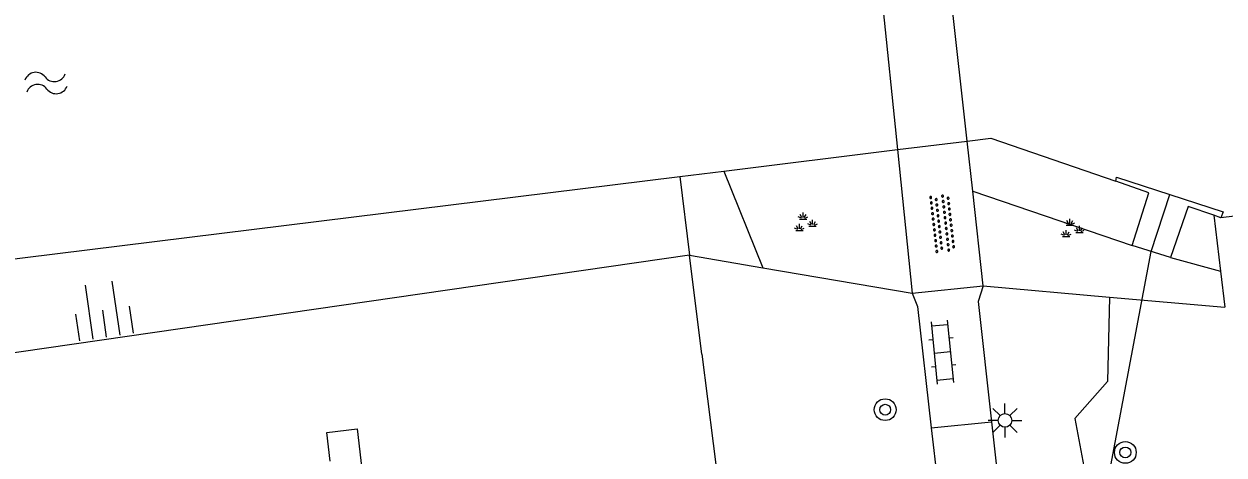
# Model space of a CAD drawing. Extents: x 131000 to 133013, y 393000 to 396501.
# Drawn here: x 131190.09 to 131234.25, y 395908.56 to 395924.42 of the extents above; entities that cross this region are included whole.
import ezdxf

# ---------------------------------------------------------------- set-up
doc = ezdxf.new("R2010")
doc.units = 0
for name, color, linetype in [('gg-afsc-erfafscheiding', 7, 'Continuous'), ('gg-bbg-luifel en loopbrug', 7, 'Continuous'), ('gg-knt-BGT kruinlijn', 7, 'Continuous'), ('gg-knt-verharding', 7, 'Continuous'), ('gg-kntw-beschoeiing', 7, 'Continuous'), ('gg-kwrk-duiker nz buis', 7, 'Continuous'), ('gg-kwrk-kunstwerk niveau 01', 7, 'Continuous'), ('gg-kwrk-uitstroombak niveau min 01', 7, 'Continuous'), ('gt-grn-groengrens', 7, 'Continuous'), ('gt-grn-vlakafsluiter', 7, 'Continuous'), ('gt-symb-boom', 7, 'Continuous'), ('gt-symb-groenvak', 7, 'Continuous'), ('gt-symb-klinker verharding', 7, 'Continuous'), ('gt-symb-lichtmast', 7, 'Continuous'), ('gt-symb-overige verharding', 7, 'Continuous'), ('gt-symb-talud symbool', 7, 'Continuous'), ('gt-symb-watersymbool', 7, 'Continuous')]:
    doc.layers.add(name, color=color, linetype=linetype)

# ---------------------------------------------------------------- blocks, each defined once
blk = doc.blocks.new('gt0-BOOM')
at = {"layer": 'gt-symb-boom'}
for radius in [0.4, 0.2]:
    blk.add_circle((0, 0), radius, dxfattribs=at)
blk = doc.blocks.new('gt0-GRVAK')
at = {"layer": 'gt-symb-groenvak'}
for p, q in [((-0.11, 0.189), (-0.228, 0.24)), ((-0.182, 0.153), (0.088, 0.153)), ((-0.091, 0.211), (-0.156, 0.322)), ((-0.047, 0.214), (-0.047, 0.393)), ((-0.004, 0.211), (0.061, 0.322)), ((0.015, 0.189), (0.133, 0.24)), ((0.262, -0.052), (0.197, 0.059)), ((0.305, -0.049), (0.305, 0.13)), ((0.349, -0.052), (0.414, 0.059)), ((-0.245, -0.228), (-0.363, -0.177)), ((-0.318, -0.264), (-0.047, -0.264)), ((-0.226, -0.206), (-0.291, -0.095)), ((-0.183, -0.203), (-0.183, -0.024)), ((-0.139, -0.206), (-0.074, -0.095)), ((-0.12, -0.228), (-0.002, -0.177)), ((0.243, -0.074), (0.125, -0.023)), ((0.17, -0.11), (0.441, -0.11)), ((0.368, -0.074), (0.486, -0.023))]:
    blk.add_line(p, q, dxfattribs=at)
blk = doc.blocks.new('gt0-LMAST')
at = {"layer": 'gt-symb-lichtmast'}
for p, q in [((-0.005, 0.246), (-0.005, 0.621)), ((-0.182, 0.173), (-0.447, 0.438)), ((0.172, 0.173), (0.437, 0.438)), ((-0.255, -0.004), (-0.63, -0.004)), ((-0.182, -0.181), (-0.447, -0.446)), ((-0.005, -0.254), (-0.005, -0.629)), ((0.437, -0.446), (0.172, -0.181)), ((0.245, -0.004), (0.62, -0.004))]:
    blk.add_line(p, q, dxfattribs=at)
blk.add_circle((-0.005, -0.004), 0.25, dxfattribs=at)
blk = doc.blocks.new('gt0-KL1')
at = {"layer": 'gt-symb-klinker verharding'}
for p, q in [((-0.5, 0.3), (-0.5, 0.45)), ((0.5, 0.3), (0.5, 0.45)), ((-1.15, 0.3), (1.15, 0.3)), ((-1, -0.3), (-1, 0.3)), ((0, -0.3), (0, 0.3)), ((1, -0.3), (1, 0.3)), ((-1.15, -0.3), (1.15, -0.3)), ((-0.5, -0.45), (-0.5, -0.3)), ((0.5, -0.45), (0.5, -0.3))]:
    blk.add_line(p, q, dxfattribs=at)
blk = doc.blocks.new('gt0-OVH')
at = {"layer": 'gt-symb-overige verharding'}
for points in [[(-0.972, 0.298), (-0.967, 0.308), (-0.965, 0.319), (-0.966, 0.33), (-0.971, 0.34), (-0.978, 0.348), (-0.988, 0.353), (-0.999, 0.355), (-1.01, 0.354), (-1.02, 0.349), (-1.028, 0.342), (-1.033, 0.332), (-1.035, 0.321), (-1.034, 0.31), (-1.029, 0.3), (-1.022, 0.292), (-1.012, 0.287), (-1.001, 0.285), (-0.99, 0.286), (-0.98, 0.291)], [(-0.872, 0.106), (-0.867, 0.116), (-0.865, 0.126), (-0.866, 0.137), (-0.871, 0.147), (-0.878, 0.156), (-0.888, 0.161), (-0.899, 0.163), (-0.91, 0.162), (-0.92, 0.157), (-0.928, 0.15), (-0.933, 0.14), (-0.935, 0.129), (-0.934, 0.118), (-0.929, 0.108), (-0.922, 0.1), (-0.912, 0.095), (-0.901, 0.092), (-0.89, 0.094), (-0.88, 0.098)], [(-0.772, 0.298), (-0.767, 0.308), (-0.765, 0.319), (-0.766, 0.33), (-0.771, 0.34), (-0.778, 0.348), (-0.788, 0.353), (-0.799, 0.355), (-0.81, 0.354), (-0.82, 0.349), (-0.828, 0.342), (-0.833, 0.332), (-0.835, 0.321), (-0.834, 0.31), (-0.829, 0.3), (-0.822, 0.292), (-0.812, 0.287), (-0.801, 0.285), (-0.79, 0.286), (-0.78, 0.291)], [(-0.672, 0.106), (-0.667, 0.116), (-0.665, 0.126), (-0.666, 0.137), (-0.671, 0.147), (-0.678, 0.156), (-0.688, 0.161), (-0.699, 0.163), (-0.71, 0.162), (-0.72, 0.157), (-0.728, 0.15), (-0.733, 0.14), (-0.735, 0.129), (-0.734, 0.118), (-0.729, 0.108), (-0.722, 0.1), (-0.712, 0.095), (-0.701, 0.092), (-0.69, 0.094), (-0.68, 0.098)], [(-0.572, 0.298), (-0.567, 0.308), (-0.565, 0.319), (-0.566, 0.33), (-0.571, 0.34), (-0.578, 0.348), (-0.588, 0.353), (-0.599, 0.355), (-0.61, 0.354), (-0.62, 0.349), (-0.628, 0.342), (-0.633, 0.332), (-0.635, 0.321), (-0.634, 0.31), (-0.629, 0.3), (-0.622, 0.292), (-0.612, 0.287), (-0.601, 0.285), (-0.59, 0.286), (-0.58, 0.291)], [(-0.472, 0.106), (-0.467, 0.116), (-0.465, 0.126), (-0.466, 0.137), (-0.471, 0.147), (-0.478, 0.156), (-0.488, 0.161), (-0.499, 0.163), (-0.51, 0.162), (-0.52, 0.157), (-0.528, 0.15), (-0.533, 0.14), (-0.535, 0.129), (-0.534, 0.118), (-0.529, 0.108), (-0.522, 0.1), (-0.512, 0.095), (-0.501, 0.092), (-0.49, 0.094), (-0.48, 0.098)], [(-0.372, 0.298), (-0.367, 0.308), (-0.365, 0.319), (-0.366, 0.33), (-0.371, 0.34), (-0.378, 0.348), (-0.388, 0.353), (-0.399, 0.355), (-0.41, 0.354), (-0.42, 0.349), (-0.428, 0.342), (-0.433, 0.332), (-0.435, 0.321), (-0.434, 0.31), (-0.429, 0.3), (-0.422, 0.292), (-0.412, 0.287), (-0.401, 0.285), (-0.39, 0.286), (-0.38, 0.291)], [(-0.272, 0.106), (-0.267, 0.116), (-0.265, 0.126), (-0.266, 0.137), (-0.271, 0.147), (-0.278, 0.156), (-0.288, 0.161), (-0.299, 0.163), (-0.31, 0.162), (-0.32, 0.157), (-0.328, 0.15), (-0.333, 0.14), (-0.335, 0.129), (-0.334, 0.118), (-0.329, 0.108), (-0.322, 0.1), (-0.312, 0.095), (-0.301, 0.092), (-0.29, 0.094), (-0.28, 0.098)], [(-0.172, 0.298), (-0.167, 0.308), (-0.165, 0.319), (-0.166, 0.33), (-0.171, 0.34), (-0.178, 0.348), (-0.188, 0.353), (-0.199, 0.355), (-0.21, 0.354), (-0.22, 0.349), (-0.228, 0.342), (-0.233, 0.332), (-0.235, 0.321), (-0.234, 0.31), (-0.229, 0.3), (-0.222, 0.292), (-0.212, 0.287), (-0.201, 0.285), (-0.19, 0.286), (-0.18, 0.291)], [(-0.072, 0.106), (-0.067, 0.116), (-0.065, 0.126), (-0.066, 0.137), (-0.071, 0.147), (-0.078, 0.156), (-0.088, 0.161), (-0.099, 0.163), (-0.11, 0.162), (-0.12, 0.157), (-0.128, 0.15), (-0.133, 0.14), (-0.135, 0.129), (-0.134, 0.118), (-0.129, 0.108), (-0.122, 0.1), (-0.112, 0.095), (-0.101, 0.092), (-0.09, 0.094), (-0.08, 0.098)], [(0.028, 0.298), (0.033, 0.308), (0.035, 0.319), (0.034, 0.33), (0.029, 0.34), (0.022, 0.348), (0.012, 0.353), (0.001, 0.355), (-0.01, 0.354), (-0.02, 0.349), (-0.028, 0.342), (-0.033, 0.332), (-0.035, 0.321), (-0.034, 0.31), (-0.029, 0.3), (-0.022, 0.292), (-0.012, 0.287), (-0.001, 0.285), (0.01, 0.286), (0.02, 0.291)], [(0.128, 0.106), (0.133, 0.116), (0.135, 0.126), (0.134, 0.137), (0.129, 0.147), (0.122, 0.156), (0.112, 0.161), (0.101, 0.163), (0.09, 0.162), (0.08, 0.157), (0.072, 0.15), (0.067, 0.14), (0.065, 0.129), (0.066, 0.118), (0.071, 0.108), (0.078, 0.1), (0.088, 0.095), (0.099, 0.092), (0.11, 0.094), (0.12, 0.098)], [(0.228, 0.298), (0.233, 0.308), (0.235, 0.319), (0.234, 0.33), (0.229, 0.34), (0.222, 0.348), (0.212, 0.353), (0.201, 0.355), (0.19, 0.354), (0.18, 0.349), (0.172, 0.342), (0.167, 0.332), (0.165, 0.321), (0.166, 0.31), (0.171, 0.3), (0.178, 0.292), (0.188, 0.287), (0.199, 0.285), (0.21, 0.286), (0.22, 0.291)], [(0.328, 0.106), (0.333, 0.116), (0.335, 0.126), (0.334, 0.137), (0.329, 0.147), (0.322, 0.156), (0.312, 0.161), (0.301, 0.163), (0.29, 0.162), (0.28, 0.157), (0.272, 0.15), (0.267, 0.14), (0.265, 0.129), (0.266, 0.118), (0.271, 0.108), (0.278, 0.1), (0.288, 0.095), (0.299, 0.092), (0.31, 0.094), (0.32, 0.098)], [(0.428, 0.298), (0.433, 0.308), (0.435, 0.319), (0.434, 0.33), (0.429, 0.34), (0.422, 0.348), (0.412, 0.353), (0.401, 0.355), (0.39, 0.354), (0.38, 0.349), (0.372, 0.342), (0.367, 0.332), (0.365, 0.321), (0.366, 0.31), (0.371, 0.3), (0.378, 0.292), (0.388, 0.287), (0.399, 0.285), (0.41, 0.286), (0.42, 0.291)], [(0.528, 0.106), (0.533, 0.116), (0.535, 0.126), (0.534, 0.137), (0.529, 0.147), (0.522, 0.156), (0.512, 0.161), (0.501, 0.163), (0.49, 0.162), (0.48, 0.157), (0.472, 0.15), (0.467, 0.14), (0.465, 0.129), (0.466, 0.118), (0.471, 0.108), (0.478, 0.1), (0.488, 0.095), (0.499, 0.092), (0.51, 0.094), (0.52, 0.098)], [(0.628, 0.298), (0.633, 0.308), (0.635, 0.319), (0.634, 0.33), (0.629, 0.34), (0.622, 0.348), (0.612, 0.353), (0.601, 0.355), (0.59, 0.354), (0.58, 0.349), (0.572, 0.342), (0.567, 0.332), (0.565, 0.321), (0.566, 0.31), (0.571, 0.3), (0.578, 0.292), (0.588, 0.287), (0.599, 0.285), (0.61, 0.286), (0.62, 0.291)], [(0.728, 0.106), (0.733, 0.116), (0.735, 0.126), (0.734, 0.137), (0.729, 0.147), (0.722, 0.156), (0.712, 0.161), (0.701, 0.163), (0.69, 0.162), (0.68, 0.157), (0.672, 0.15), (0.667, 0.14), (0.665, 0.129), (0.666, 0.118), (0.671, 0.108), (0.678, 0.1), (0.688, 0.095), (0.699, 0.092), (0.71, 0.094), (0.72, 0.098)], [(0.828, 0.298), (0.833, 0.308), (0.835, 0.319), (0.834, 0.33), (0.829, 0.34), (0.822, 0.348), (0.812, 0.353), (0.801, 0.355), (0.79, 0.354), (0.78, 0.349), (0.772, 0.342), (0.767, 0.332), (0.765, 0.321), (0.766, 0.31), (0.771, 0.3), (0.778, 0.292), (0.788, 0.287), (0.799, 0.285), (0.81, 0.286), (0.82, 0.291)], [(0.928, 0.106), (0.933, 0.116), (0.935, 0.126), (0.934, 0.137), (0.929, 0.147), (0.922, 0.156), (0.912, 0.161), (0.901, 0.163), (0.89, 0.162), (0.88, 0.157), (0.872, 0.15), (0.867, 0.14), (0.865, 0.129), (0.866, 0.118), (0.871, 0.108), (0.878, 0.1), (0.888, 0.095), (0.899, 0.092), (0.91, 0.094), (0.92, 0.098)], [(1.028, 0.298), (1.033, 0.308), (1.035, 0.319), (1.034, 0.33), (1.029, 0.34), (1.022, 0.348), (1.012, 0.353), (1.001, 0.355), (0.99, 0.354), (0.98, 0.349), (0.972, 0.342), (0.967, 0.332), (0.965, 0.321), (0.966, 0.31), (0.971, 0.3), (0.978, 0.292), (0.988, 0.287), (0.999, 0.285), (1.01, 0.286), (1.02, 0.291)], [(-0.972, -0.142), (-0.967, -0.132), (-0.965, -0.121), (-0.966, -0.11), (-0.971, -0.1), (-0.978, -0.092), (-0.988, -0.087), (-0.999, -0.085), (-1.01, -0.086), (-1.02, -0.091), (-1.028, -0.098), (-1.033, -0.108), (-1.035, -0.119), (-1.034, -0.13), (-1.029, -0.14), (-1.022, -0.148), (-1.012, -0.153), (-1.001, -0.155), (-0.99, -0.154), (-0.98, -0.149)], [(-0.872, -0.334), (-0.867, -0.324), (-0.865, -0.314), (-0.866, -0.303), (-0.871, -0.293), (-0.878, -0.284), (-0.888, -0.279), (-0.899, -0.277), (-0.91, -0.278), (-0.92, -0.283), (-0.928, -0.29), (-0.933, -0.3), (-0.935, -0.311), (-0.934, -0.322), (-0.929, -0.332), (-0.922, -0.34), (-0.912, -0.345), (-0.901, -0.348), (-0.89, -0.346), (-0.88, -0.342)], [(-0.772, -0.142), (-0.767, -0.132), (-0.765, -0.121), (-0.766, -0.11), (-0.771, -0.1), (-0.778, -0.092), (-0.788, -0.087), (-0.799, -0.085), (-0.81, -0.086), (-0.82, -0.091), (-0.828, -0.098), (-0.833, -0.108), (-0.835, -0.119), (-0.834, -0.13), (-0.829, -0.14), (-0.822, -0.148), (-0.812, -0.153), (-0.801, -0.155), (-0.79, -0.154), (-0.78, -0.149)], [(-0.672, -0.334), (-0.667, -0.324), (-0.665, -0.314), (-0.666, -0.303), (-0.671, -0.293), (-0.678, -0.284), (-0.688, -0.279), (-0.699, -0.277), (-0.71, -0.278), (-0.72, -0.283), (-0.728, -0.29), (-0.733, -0.3), (-0.735, -0.311), (-0.734, -0.322), (-0.729, -0.332), (-0.722, -0.34), (-0.712, -0.345), (-0.701, -0.348), (-0.69, -0.346), (-0.68, -0.342)], [(-0.572, -0.142), (-0.567, -0.132), (-0.565, -0.121), (-0.566, -0.11), (-0.571, -0.1), (-0.578, -0.092), (-0.588, -0.087), (-0.599, -0.085), (-0.61, -0.086), (-0.62, -0.091), (-0.628, -0.098), (-0.633, -0.108), (-0.635, -0.119), (-0.634, -0.13), (-0.629, -0.14), (-0.622, -0.148), (-0.612, -0.153), (-0.601, -0.155), (-0.59, -0.154), (-0.58, -0.149)], [(-0.472, -0.334), (-0.467, -0.324), (-0.465, -0.314), (-0.466, -0.303), (-0.471, -0.293), (-0.478, -0.284), (-0.488, -0.279), (-0.499, -0.277), (-0.51, -0.278), (-0.52, -0.283), (-0.528, -0.29), (-0.533, -0.3), (-0.535, -0.311), (-0.534, -0.322), (-0.529, -0.332), (-0.522, -0.34), (-0.512, -0.345), (-0.501, -0.348), (-0.49, -0.346), (-0.48, -0.342)], [(-0.372, -0.142), (-0.367, -0.132), (-0.365, -0.121), (-0.366, -0.11), (-0.371, -0.1), (-0.378, -0.092), (-0.388, -0.087), (-0.399, -0.085), (-0.41, -0.086), (-0.42, -0.091), (-0.428, -0.098), (-0.433, -0.108), (-0.435, -0.119), (-0.434, -0.13), (-0.429, -0.14), (-0.422, -0.148), (-0.412, -0.153), (-0.401, -0.155), (-0.39, -0.154), (-0.38, -0.149)], [(-0.272, -0.334), (-0.267, -0.324), (-0.265, -0.314), (-0.266, -0.303), (-0.271, -0.293), (-0.278, -0.284), (-0.288, -0.279), (-0.299, -0.277), (-0.31, -0.278), (-0.32, -0.283), (-0.328, -0.29), (-0.333, -0.3), (-0.335, -0.311), (-0.334, -0.322), (-0.329, -0.332), (-0.322, -0.34), (-0.312, -0.345), (-0.301, -0.348), (-0.29, -0.346), (-0.28, -0.342)], [(-0.172, -0.142), (-0.167, -0.132), (-0.165, -0.121), (-0.166, -0.11), (-0.171, -0.1), (-0.178, -0.092), (-0.188, -0.087), (-0.199, -0.085), (-0.21, -0.086), (-0.22, -0.091), (-0.228, -0.098), (-0.233, -0.108), (-0.235, -0.119), (-0.234, -0.13), (-0.229, -0.14), (-0.222, -0.148), (-0.212, -0.153), (-0.201, -0.155), (-0.19, -0.154), (-0.18, -0.149)], [(-0.072, -0.334), (-0.067, -0.324), (-0.065, -0.314), (-0.066, -0.303), (-0.071, -0.293), (-0.078, -0.284), (-0.088, -0.279), (-0.099, -0.277), (-0.11, -0.278), (-0.12, -0.283), (-0.128, -0.29), (-0.133, -0.3), (-0.135, -0.311), (-0.134, -0.322), (-0.129, -0.332), (-0.122, -0.34), (-0.112, -0.345), (-0.101, -0.348), (-0.09, -0.346), (-0.08, -0.342)], [(0.028, -0.142), (0.033, -0.132), (0.035, -0.121), (0.034, -0.11), (0.029, -0.1), (0.022, -0.092), (0.012, -0.087), (0.001, -0.085), (-0.01, -0.086), (-0.02, -0.091), (-0.028, -0.098), (-0.033, -0.108), (-0.035, -0.119), (-0.034, -0.13), (-0.029, -0.14), (-0.022, -0.148), (-0.012, -0.153), (-0.001, -0.155), (0.01, -0.154), (0.02, -0.149)], [(0.128, -0.334), (0.133, -0.324), (0.135, -0.314), (0.134, -0.303), (0.129, -0.293), (0.122, -0.284), (0.112, -0.279), (0.101, -0.277), (0.09, -0.278), (0.08, -0.283), (0.072, -0.29), (0.067, -0.3), (0.065, -0.311), (0.066, -0.322), (0.071, -0.332), (0.078, -0.34), (0.088, -0.345), (0.099, -0.348), (0.11, -0.346), (0.12, -0.342)], [(0.228, -0.142), (0.233, -0.132), (0.235, -0.121), (0.234, -0.11), (0.229, -0.1), (0.222, -0.092), (0.212, -0.087), (0.201, -0.085), (0.19, -0.086), (0.18, -0.091), (0.172, -0.098), (0.167, -0.108), (0.165, -0.119), (0.166, -0.13), (0.171, -0.14), (0.178, -0.148), (0.188, -0.153), (0.199, -0.155), (0.21, -0.154), (0.22, -0.149)], [(0.328, -0.334), (0.333, -0.324), (0.335, -0.314), (0.334, -0.303), (0.329, -0.293), (0.322, -0.284), (0.312, -0.279), (0.301, -0.277), (0.29, -0.278), (0.28, -0.283), (0.272, -0.29), (0.267, -0.3), (0.265, -0.311), (0.266, -0.322), (0.271, -0.332), (0.278, -0.34), (0.288, -0.345), (0.299, -0.348), (0.31, -0.346), (0.32, -0.342)], [(0.428, -0.142), (0.433, -0.132), (0.435, -0.121), (0.434, -0.11), (0.429, -0.1), (0.422, -0.092), (0.412, -0.087), (0.401, -0.085), (0.39, -0.086), (0.38, -0.091), (0.372, -0.098), (0.367, -0.108), (0.365, -0.119), (0.366, -0.13), (0.371, -0.14), (0.378, -0.148), (0.388, -0.153), (0.399, -0.155), (0.41, -0.154), (0.42, -0.149)], [(0.528, -0.334), (0.533, -0.324), (0.535, -0.314), (0.534, -0.303), (0.529, -0.293), (0.522, -0.284), (0.512, -0.279), (0.501, -0.277), (0.49, -0.278), (0.48, -0.283), (0.472, -0.29), (0.467, -0.3), (0.465, -0.311), (0.466, -0.322), (0.471, -0.332), (0.478, -0.34), (0.488, -0.345), (0.499, -0.348), (0.51, -0.346), (0.52, -0.342)], [(0.628, -0.142), (0.633, -0.132), (0.635, -0.121), (0.634, -0.11), (0.629, -0.1), (0.622, -0.092), (0.612, -0.087), (0.601, -0.085), (0.59, -0.086), (0.58, -0.091), (0.572, -0.098), (0.567, -0.108), (0.565, -0.119), (0.566, -0.13), (0.571, -0.14), (0.578, -0.148), (0.588, -0.153), (0.599, -0.155), (0.61, -0.154), (0.62, -0.149)], [(0.728, -0.334), (0.733, -0.324), (0.735, -0.314), (0.734, -0.303), (0.729, -0.293), (0.722, -0.284), (0.712, -0.279), (0.701, -0.277), (0.69, -0.278), (0.68, -0.283), (0.672, -0.29), (0.667, -0.3), (0.665, -0.311), (0.666, -0.322), (0.671, -0.332), (0.678, -0.34), (0.688, -0.345), (0.699, -0.348), (0.71, -0.346), (0.72, -0.342)], [(0.828, -0.142), (0.833, -0.132), (0.835, -0.121), (0.834, -0.11), (0.829, -0.1), (0.822, -0.092), (0.812, -0.087), (0.801, -0.085), (0.79, -0.086), (0.78, -0.091), (0.772, -0.098), (0.767, -0.108), (0.765, -0.119), (0.766, -0.13), (0.771, -0.14), (0.778, -0.148), (0.788, -0.153), (0.799, -0.155), (0.81, -0.154), (0.82, -0.149)], [(0.928, -0.334), (0.933, -0.324), (0.935, -0.314), (0.934, -0.303), (0.929, -0.293), (0.922, -0.284), (0.912, -0.279), (0.901, -0.277), (0.89, -0.278), (0.88, -0.283), (0.872, -0.29), (0.867, -0.3), (0.865, -0.311), (0.866, -0.322), (0.871, -0.332), (0.878, -0.34), (0.888, -0.345), (0.899, -0.348), (0.91, -0.346), (0.92, -0.342)], [(1.028, -0.142), (1.033, -0.132), (1.035, -0.121), (1.034, -0.11), (1.029, -0.1), (1.022, -0.092), (1.012, -0.087), (1.001, -0.085), (0.99, -0.086), (0.98, -0.091), (0.972, -0.098), (0.967, -0.108), (0.965, -0.119), (0.966, -0.13), (0.971, -0.14), (0.978, -0.148), (0.988, -0.153), (0.999, -0.155), (1.01, -0.154), (1.02, -0.149)]]:
    blk.add_lwpolyline(points, close=True, dxfattribs=at)
blk = doc.blocks.new('gt0-TALUD_1')
at = {"layer": 'gt-symb-talud symbool'}
for p, q in [((-1, -1), (-1, 0)), ((-0.5, -2), (-0.5, 0)), ((0, -1), (0, 0)), ((0.5, -2), (0.5, 0)), ((1, -1), (1, 0))]:
    blk.add_line(p, q, dxfattribs=at)
blk = doc.blocks.new('gt0-WA')
at = {"layer": 'gt-symb-watersymbool'}
for centre, start, end in [((-0.323, 0.022), 28.0725, 151.9275), ((0.427, 0.422), 208.0725, 331.9275), ((-0.323, -0.428), 28.0725, 151.9275), ((0.427, -0.028), 208.0725, 331.9275)]:
    blk.add_arc(centre, 0.425, start, end, dxfattribs=at)

msp = doc.modelspace()

# ---------------------------------------------------------------- linework, layer by layer
at = {"layer": 'gg-afsc-erfafscheiding'}
for p, q in [((131233.875, 395917.382), (131234.122, 395915.328)), ((131215.036, 395912.266), (131214.585, 395915.911)), ((131234.122, 395915.328), (131234.282, 395913.996))]:
    msp.add_line(p, q, dxfattribs=at)
msp.add_lwpolyline([(131215.036, 395912.266), (131217.75, 395890.896), (131218.062, 395887.615)], dxfattribs=at)
at = {"layer": 'gg-bbg-luifel en loopbrug'}
msp.add_lwpolyline([(131201.36, 395908.33), (131201.236, 395909.39), (131202.351, 395909.521), (131202.772, 395905.92)], dxfattribs=at)
at = {"layer": 'gg-knt-BGT kruinlijn'}
for p, q in [((131214.585, 395915.911), (131217.285, 395915.449)), ((131217.285, 395915.449), (131222.77, 395914.51)), ((131225.39, 395914.78), (131230.041, 395914.37)), ((131230.041, 395914.37), (131234.282, 395913.996))]:
    msp.add_line(p, q, dxfattribs=at)
msp.add_lwpolyline([(131214.585, 395915.911), (131165.29, 395908.79), (131156.022, 395914.021)], dxfattribs=at)
at = {"layer": 'gg-knt-verharding'}
for p, q in [((131223.478, 395909.556), (131225.699, 395909.785)), ((131225.699, 395909.785), (131228.15, 395887.61)), ((131223.478, 395909.556), (131225.98, 395887.57))]:
    msp.add_line(p, q, dxfattribs=at)
for points in [[(131225.39, 395914.78), (131225.21, 395914.21), (131225.699, 395909.785)], [(131222.77, 395914.51), (131222.97, 395914.02), (131223.478, 395909.556)]]:
    msp.add_lwpolyline(points, dxfattribs=at)
at = {"layer": 'gg-kntw-beschoeiing'}
for p, q in [((131222.231, 395919.8), (131224.8, 395920.109)), ((131215.841, 395919.009), (131222.231, 395919.8)), ((131214.226, 395918.809), (131215.841, 395919.009)), ((131245.72, 395918.71), (131234.14, 395917.29))]:
    msp.add_line(p, q, dxfattribs=at)
for points in [[(131224.8, 395920.109), (131225.67, 395920.22), (131230.268, 395918.632)], [(131159.62, 395916.09), (131159.88, 395913.97), (131162.27, 395912.38), (131214.226, 395918.809)]]:
    msp.add_lwpolyline(points, dxfattribs=at)
at = {"layer": 'gg-kwrk-duiker nz buis'}
msp.add_lwpolyline([(131222.32, 395868.815), (131223.055, 395870.875), (131231.575, 395916.05), (131232.255, 395918.15)], dxfattribs=at)
at = {"layer": 'gg-kwrk-kunstwerk niveau 01'}
for p, q in [((131221.579, 395926.21), (131222.231, 395919.8)), ((131224.8, 395920.109), (131224.093, 395926.487)), ((131225.003, 395918.275), (131224.8, 395920.109)), ((131222.231, 395919.8), (131222.77, 395914.51)), ((131225.39, 395914.78), (131225.003, 395918.275)), ((131222.77, 395914.51), (131225.39, 395914.78))]:
    msp.add_line(p, q, dxfattribs=at)
at = {"layer": 'gg-kwrk-uitstroombak niveau min 01'}
for p, q in [((131234.14, 395917.29), (131233.875, 395917.382)), ((131232.28, 395915.83), (131230.87, 395916.27))]:
    msp.add_line(p, q, dxfattribs=at)
for points in [[(131230.268, 395918.632), (131230.29, 395918.79), (131234.22, 395917.51), (131234.14, 395917.29)], [(131230.87, 395916.27), (131231.49, 395918.21), (131230.268, 395918.632)], [(131233.875, 395917.382), (131232.93, 395917.71), (131232.28, 395915.83)]]:
    msp.add_lwpolyline(points, dxfattribs=at)
at = {"layer": 'gt-grn-groengrens'}
for p, q in [((131215.841, 395919.009), (131217.285, 395915.449)), ((131225.003, 395918.275), (131230.87, 395916.27)), ((131232.28, 395915.83), (131234.122, 395915.328))]:
    msp.add_line(p, q, dxfattribs=at)
msp.add_lwpolyline([(131230.041, 395914.37), (131229.965, 395911.267), (131228.757, 395909.908), (131229.135, 395907.944), (131230.569, 395906.736), (131232.004, 395893.235), (131232.381, 395890.441), (131232.159, 395887.549)], dxfattribs=at)
at = {"layer": 'gt-grn-vlakafsluiter'}
msp.add_line((131214.226, 395918.809), (131214.585, 395915.911), dxfattribs=at)

# ---------------------------------------------------------------- block references
at = {"layer": 'gt-symb-boom'}
for p in [(131221.783, 395910.228), (131230.62, 395908.654)]:
    msp.add_blockref('gt0-BOOM', p, dxfattribs=at)
at = {"layer": 'gt-symb-groenvak'}
for p in [(131218.808, 395917.09), (131228.625, 395916.863)]:
    msp.add_blockref('gt0-GRVAK', p, dxfattribs=at)
at = {"layer": 'gt-symb-klinker verharding', "rotation": -84.20389934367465}
msp.add_blockref('gt0-KL1', (131223.884, 395912.343), dxfattribs=at)
at = {"layer": 'gt-symb-lichtmast'}
msp.add_blockref('gt0-LMAST', (131226.197, 395909.836), dxfattribs=at)
at = {"layer": 'gt-symb-overige verharding', "rotation": 96.48566035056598}
msp.add_blockref('gt0-OVH', (131223.889, 395917.081), dxfattribs=at)
at = {"layer": 'gt-symb-talud symbool', "xscale": 1.000274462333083, "yscale": 1.000274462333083, "rotation": -171.78079075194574}
msp.add_blockref('gt0-TALUD_1', (131193.12, 395912.9), dxfattribs=at)
at = {"layer": 'gt-symb-watersymbool', "rotation": 8.56758990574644}
msp.add_blockref('gt0-WA', (131190.851, 395922.245), dxfattribs=at)

doc.saveas('drawing.dxf')
